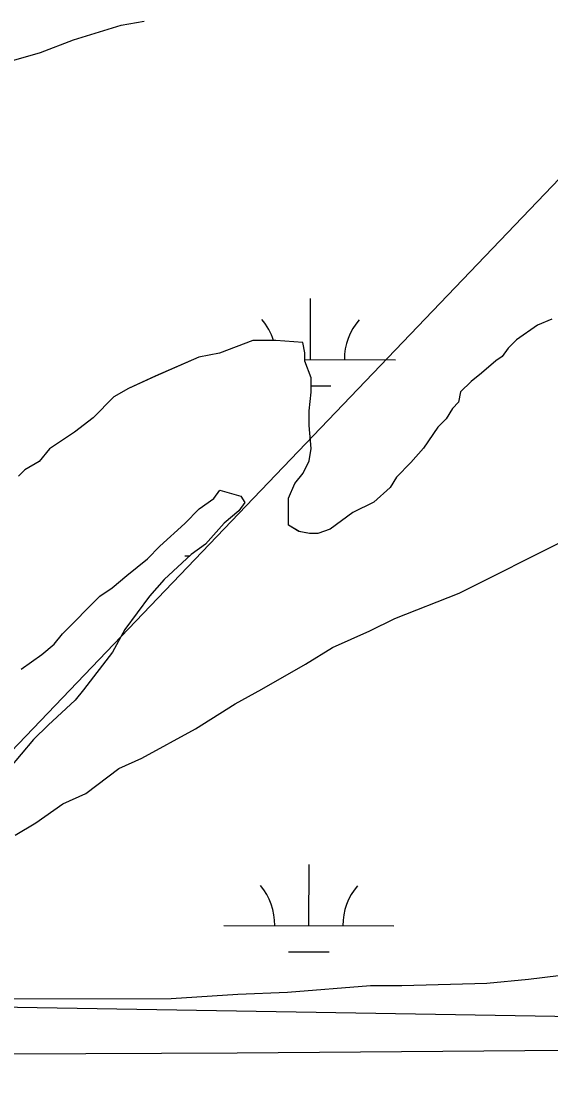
# Model space of a CAD drawing. Extents: x 3161665 to 3199565, y 885729 to 911164.
# Drawn here: x 3166363 to 3166674, y 899117 to 899734 of the extents above; entities that cross this region are included whole.
import ezdxf

# ---------------------------------------------------------------- set-up
doc = ezdxf.new("R2010")
doc.units = 0
for name, color, linetype in [('V-ROAD-CNTR', 7, 'Continuous'), ('V-SITE-VEGE', 7, 'Continuous'), ('V-TOPO-SHOR', 7, 'Continuous'), ('V-WETL-SWMP', 7, 'Continuous')]:
    doc.layers.add(name, color=color, linetype=linetype)

msp = doc.modelspace()

# ---------------------------------------------------------------- linework, layer by layer
at = {"layer": 'V-ROAD-CNTR'}
msp.add_lwpolyline([(3168946.16, 902701.5), (3168955.19, 902630.45), (3168961.47, 902535.92), (3168961.45, 902441.41), (3168955.85, 902353.45), (3168941.66, 902266.07), (3168918.08, 902177.69), (3168890.12, 902100.2), (3168863.3, 902033.59), (3168829.59, 901958.4), (3168794.35, 901901.35), (3168736.74, 901818.26), (3168666.19, 901730.64), (3168563.16, 901615.76), (3168462.22, 901514.43), (3168198.97, 901238.47), (3167670.16, 900679.22), (3166933.61, 899908.02), (3166499.21, 899453.99), (3166011.13, 898943.89)], dxfattribs=at)
at = {"layer": 'V-SITE-VEGE'}
for p, q in [((3166421.47, 899731.95), (3166434.89, 899734.42)), ((3166393.43, 899723.35), (3166421.47, 899731.95)), ((3166373.92, 899715.98), (3166393.43, 899723.35)), ((3166348.31, 899708.6), (3166373.92, 899715.98)), ((3166665.94, 899555.57), (3166653.76, 899547)), ((3166674.47, 899559.26), (3166665.94, 899555.57)), ((3166498.78, 899546.65), (3166479.27, 899539.28)), ((3166512.2, 899546.68), (3166498.78, 899546.65)), ((3166528.07, 899545.49), (3166512.2, 899546.68)), ((3166529.3, 899539.39), (3166528.07, 899545.49)), ((3166653.76, 899547), (3166648.89, 899542.11)), ((3166467.08, 899536.81), (3166441.48, 899525.77)), ((3166479.27, 899539.28), (3166467.08, 899536.81)), ((3166529.32, 899534.52), (3166529.3, 899539.39)), ((3166645.24, 899537.22), (3166641.58, 899534.78)), ((3166648.89, 899542.11), (3166645.24, 899537.22)), ((3166533, 899524.76), (3166529.32, 899534.52)), ((3166641.58, 899534.78), (3166633.06, 899527.43)), ((3166441.48, 899525.77), (3166425.63, 899518.41)), ((3166533.02, 899516.22), (3166533, 899524.76)), ((3166633.06, 899527.43), (3166626.97, 899522.54)), ((3166425.63, 899518.41), (3166417.1, 899513.51)), ((3166626.97, 899522.54), (3166620.88, 899516.42)), ((3166417.1, 899513.51), (3166404.92, 899501.28)), ((3166531.82, 899505.23), (3166533.02, 899516.22)), ((3166620.88, 899516.42), (3166619.67, 899510.32)), ((3166616.02, 899506.65), (3166612.37, 899500.54)), ((3166619.67, 899510.32), (3166616.02, 899506.65)), ((3166404.92, 899501.28), (3166393.96, 899492.71)), ((3166531.84, 899496.69), (3166531.82, 899505.23)), ((3166612.37, 899500.54), (3166607.5, 899495.65)), ((3166533.09, 899483.27), (3166531.84, 899496.69)), ((3166607.5, 899495.65), (3166598.99, 899483.42)), ((3166393.96, 899492.71), (3166379.34, 899482.91)), ((3166379.34, 899482.91), (3166373.25, 899475.58)), ((3166531.89, 899475.95), (3166533.09, 899483.27)), ((3166598.99, 899483.42), (3166591.69, 899474.86)), ((3166373.25, 899475.58), (3166364.72, 899470.68)), ((3166528.25, 899468.62), (3166531.89, 899475.95)), ((3166591.69, 899474.86), (3166583.17, 899466.3)), ((3166364.72, 899470.68), (3166361.07, 899467.01)), ((3166523.38, 899462.51), (3166528.25, 899468.62)), ((3166519.74, 899453.95), (3166523.38, 899462.51)), ((3166583.17, 899466.3), (3166579.52, 899460.19)), ((3166475.81, 899453.85), (3166479.46, 899458.74)), ((3166479.46, 899458.74), (3166491.67, 899455.11)), ((3166579.52, 899460.19), (3166569.78, 899451.63)), ((3166467.28, 899447.73), (3166475.81, 899453.85)), ((3166494.12, 899451.46), (3166490.47, 899446.57)), ((3166491.67, 899455.11), (3166494.12, 899451.46)), ((3166519.77, 899438.09), (3166519.74, 899453.95)), ((3166569.78, 899451.63), (3166557.59, 899445.5)), ((3166458.76, 899439.17), (3166467.28, 899447.73)), ((3166490.47, 899446.57), (3166481.94, 899439.22)), ((3166557.59, 899445.5), (3166544.19, 899435.71)), ((3166444.15, 899425.71), (3166458.76, 899439.17)), ((3166481.94, 899439.22), (3166470.99, 899427)), ((3166525.89, 899434.44), (3166519.77, 899438.09)), ((3166531.99, 899433.24), (3166525.89, 899434.44)), ((3166536.87, 899433.25), (3166531.99, 899433.24)), ((3166544.19, 899435.71), (3166536.87, 899433.25)), ((3166436.84, 899418.37), (3166444.15, 899425.71)), ((3166470.99, 899427), (3166462.46, 899420.87)), ((3166619.93, 899398.05), (3166683.31, 899429.93)), ((3166462.46, 899420.87), (3166446.63, 899406.19)), ((3166424.66, 899408.58), (3166436.84, 899418.37)), ((3166416.14, 899401.24), (3166424.66, 899408.58)), ((3166408.83, 899396.34), (3166416.14, 899401.24)), ((3166446.63, 899406.19), (3166438.11, 899396.41)), ((3166386.91, 899374.33), (3166408.83, 899396.34)), ((3166438.11, 899396.41), (3166423.51, 899376.85)), ((3166582.14, 899383.32), (3166619.93, 899398.05)), ((3166567.51, 899375.97), (3166582.14, 899383.32)), ((3166423.51, 899376.85), (3166416.22, 899363.41)), ((3166545.57, 899366.15), (3166567.51, 899375.97)), ((3166382.04, 899368.22), (3166386.91, 899374.33)), ((3166374.74, 899362.1), (3166382.04, 899368.22)), ((3166529.73, 899356.35), (3166545.57, 899366.15)), ((3166362.55, 899353.53), (3166374.74, 899362.1)), ((3166416.22, 899363.41), (3166399.19, 899341.41)), ((3166504.13, 899341.65), (3166529.73, 899356.35)), ((3166399.19, 899341.41), (3166394.32, 899335.3)), ((3166488.29, 899333.07), (3166504.13, 899341.65)), ((3166394.32, 899335.3), (3166378.49, 899320.62)), ((3166465.14, 899318.38), (3166488.29, 899333.07)), ((3166378.49, 899320.62), (3166369.97, 899312.06)), ((3166433.45, 899301.22), (3166465.14, 899318.38)), ((3166369.97, 899312.06), (3166355.37, 899294.94)), ((3166420.04, 899295.09), (3166433.45, 899301.22)), ((3166400.55, 899280.4), (3166420.04, 899295.09)), ((3166387.14, 899274.27), (3166400.55, 899280.4)), ((3166371.3, 899263.25), (3166387.14, 899274.27)), ((3166359.12, 899255.9), (3166371.3, 899263.25)), ((3166692.44, 899174.91), (3166660.72, 899171.17)), ((3166567.99, 899167.3), (3166519.19, 899163.52)), ((3166586.3, 899167.34), (3166567.99, 899167.3)), ((3166636.32, 899168.67), (3166586.3, 899167.34)), ((3166660.72, 899171.17), (3166636.32, 899168.67)), ((3166489.91, 899162.24), (3166450.86, 899159.71)), ((3166519.19, 899163.52), (3166489.91, 899162.24)), ((3166450.86, 899159.71), (3166286.12, 899159.33))]:
    msp.add_line(p, q, dxfattribs=at)
at = {"layer": 'V-TOPO-SHOR'}
msp.add_lwpolyline([(3165902.82, 899124.45), (3166096.39, 899125.93), (3166141.84, 899127.23), (3166222.82, 899126.88), (3166489.48, 899128.03), (3166706.98, 899129.72), (3166902.33, 899130.96)], dxfattribs=at)
at = {"layer": 'V-WETL-SWMP'}
for p, q in [((3166421.47, 899731.95), (3166434.89, 899734.43)), ((3166393.43, 899723.35), (3166421.47, 899731.95)), ((3166373.92, 899715.98), (3166393.43, 899723.35)), ((3166348.31, 899708.6), (3166373.92, 899715.98)), ((3166532.59, 899535.41), (3166532.69, 899571.41)), ((3166665.94, 899555.58), (3166653.75, 899547.01)), ((3166674.47, 899559.26), (3166665.94, 899555.58)), ((3166498.78, 899546.65), (3166479.27, 899539.28)), ((3166512.2, 899546.68), (3166498.78, 899546.65)), ((3166528.07, 899545.5), (3166512.2, 899546.68)), ((3166529.3, 899539.4), (3166528.07, 899545.5)), ((3166653.75, 899547.01), (3166648.88, 899542.11)), ((3166467.07, 899536.81), (3166441.47, 899525.77)), ((3166479.27, 899539.28), (3166467.07, 899536.81)), ((3166529.31, 899534.52), (3166529.3, 899539.4)), ((3166645.23, 899537.22), (3166641.58, 899534.77)), ((3166648.88, 899542.11), (3166645.23, 899537.22)), ((3166529.31, 899535.42), (3166582.59, 899535.27)), ((3166533, 899524.76), (3166529.31, 899534.52)), ((3166641.58, 899534.77), (3166633.05, 899527.43)), ((3166441.47, 899525.77), (3166425.63, 899518.41)), ((3166533.02, 899516.22), (3166533, 899524.76)), ((3166633.05, 899527.43), (3166626.96, 899522.54)), ((3166425.63, 899518.41), (3166417.1, 899513.51)), ((3166533.01, 899519.98), (3166544.55, 899519.94)), ((3166626.96, 899522.54), (3166620.88, 899516.42)), ((3166417.1, 899513.51), (3166404.92, 899501.28)), ((3166531.82, 899505.23), (3166533.02, 899516.22)), ((3166620.88, 899516.42), (3166619.67, 899510.32)), ((3166616.02, 899506.65), (3166612.37, 899500.54)), ((3166619.67, 899510.32), (3166616.02, 899506.65)), ((3166404.92, 899501.28), (3166393.96, 899492.71)), ((3166531.84, 899496.69), (3166531.82, 899505.23)), ((3166612.37, 899500.54), (3166607.5, 899495.65)), ((3166533.09, 899483.27), (3166531.84, 899496.69)), ((3166607.5, 899495.65), (3166598.99, 899483.42)), ((3166393.96, 899492.71), (3166379.34, 899482.92)), ((3166379.34, 899482.92), (3166373.25, 899475.58)), ((3166531.89, 899475.95), (3166533.09, 899483.27)), ((3166598.99, 899483.42), (3166591.69, 899474.87)), ((3166373.25, 899475.58), (3166364.72, 899470.68)), ((3166528.25, 899468.62), (3166531.89, 899475.95)), ((3166591.69, 899474.87), (3166583.16, 899466.3)), ((3166364.72, 899470.68), (3166361.07, 899467.01)), ((3166523.38, 899462.51), (3166528.25, 899468.62)), ((3166519.74, 899453.95), (3166523.38, 899462.51)), ((3166583.16, 899466.3), (3166579.52, 899460.19)), ((3166475.81, 899453.85), (3166479.46, 899458.74)), ((3166479.46, 899458.74), (3166491.67, 899455.11)), ((3166579.52, 899460.19), (3166569.77, 899451.63)), ((3166467.28, 899447.73), (3166475.81, 899453.85)), ((3166494.12, 899451.46), (3166490.47, 899446.57)), ((3166491.67, 899455.11), (3166494.12, 899451.46)), ((3166519.77, 899438.09), (3166519.74, 899453.95)), ((3166569.77, 899451.63), (3166557.59, 899445.5)), ((3166458.76, 899439.17), (3166467.28, 899447.73)), ((3166490.47, 899446.57), (3166481.94, 899439.22)), ((3166557.59, 899445.5), (3166544.18, 899435.71)), ((3166444.14, 899425.71), (3166458.76, 899439.17)), ((3166481.94, 899439.22), (3166470.99, 899427)), ((3166525.88, 899434.44), (3166519.77, 899438.09)), ((3166531.99, 899433.24), (3166525.88, 899434.44)), ((3166536.87, 899433.25), (3166531.99, 899433.24)), ((3166544.18, 899435.71), (3166536.87, 899433.25)), ((3166436.84, 899418.38), (3166444.14, 899425.71)), ((3166470.99, 899427), (3166462.46, 899420.87)), ((3166619.93, 899398.05), (3166683.31, 899429.93)), ((3166462.46, 899420.87), (3166446.63, 899406.2)), ((3166458.86, 899420.18), (3166461.7, 899420.17)), ((3166424.66, 899408.58), (3166436.84, 899418.38)), ((3166416.13, 899401.24), (3166424.66, 899408.58)), ((3166408.82, 899396.35), (3166416.13, 899401.24)), ((3166446.63, 899406.2), (3166438.11, 899396.41)), ((3166386.91, 899374.33), (3166408.82, 899396.35)), ((3166438.11, 899396.41), (3166423.51, 899376.85)), ((3166582.13, 899383.32), (3166619.93, 899398.05)), ((3166567.51, 899375.97), (3166582.13, 899383.32)), ((3166423.51, 899376.85), (3166416.22, 899363.41)), ((3166545.57, 899366.15), (3166567.51, 899375.97)), ((3166382.04, 899368.22), (3166386.91, 899374.33)), ((3166374.73, 899362.1), (3166382.04, 899368.22)), ((3166529.72, 899356.35), (3166545.57, 899366.15)), ((3166362.55, 899353.53), (3166374.73, 899362.1)), ((3166416.22, 899363.41), (3166399.19, 899341.41)), ((3166504.13, 899341.65), (3166529.72, 899356.35)), ((3166399.19, 899341.41), (3166394.32, 899335.3)), ((3166488.29, 899333.07), (3166504.13, 899341.65)), ((3166394.32, 899335.3), (3166378.49, 899320.62)), ((3166465.14, 899318.38), (3166488.29, 899333.07)), ((3166378.49, 899320.62), (3166369.97, 899312.06)), ((3166433.45, 899301.22), (3166465.14, 899318.38)), ((3166369.97, 899312.06), (3166355.36, 899294.94)), ((3166420.04, 899295.09), (3166433.45, 899301.22)), ((3166400.55, 899280.4), (3166420.04, 899295.09)), ((3166387.14, 899274.27), (3166400.55, 899280.4)), ((3166371.3, 899263.25), (3166387.14, 899274.27)), ((3166359.12, 899255.9), (3166371.3, 899263.25)), ((3166531.67, 899202.73), (3166531.77, 899238.73)), ((3166481.67, 899202.87), (3166581.67, 899202.6)), ((3166519.63, 899187.34), (3166543.63, 899187.27)), ((3166904.52, 899145.41), (3166315.66, 899155.34))]:
    msp.add_line(p, q, dxfattribs=at)
for centre, start, end in [((3166477.35, 899536.04), 17.57189, 40.6135), ((3166587.83, 899535.73), 139.06984, 180.6135), ((3166476.43, 899203.36), 359.06985, 40.6135), ((3166586.91, 899203.06), 139.06984, 180.6135)]:
    msp.add_arc(centre, 35.25, start, end, dxfattribs=at)

doc.saveas('drawing.dxf')
